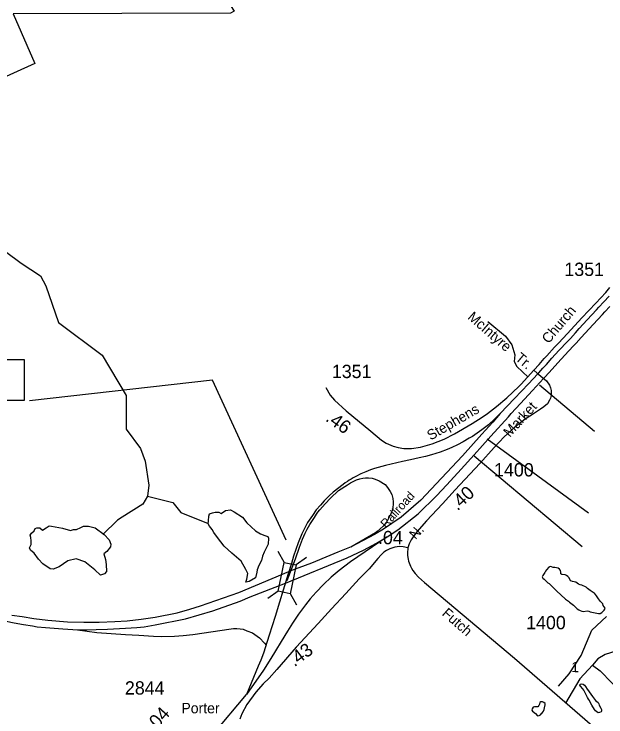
# Model space of a CAD drawing. Extents: x 2290055 to 2389491, y 66597 to 237875.
# Drawn here: x 2364071 to 2369623, y 203030 to 209626 of the extents above; entities that cross this region are included whole.
import ezdxf

# ---------------------------------------------------------------- set-up
doc = ezdxf.new("R2010")
doc.units = 0
for name, color, linetype in [('Exist Hydrographic Creek Single Shore', 7, 'Continuous'), ('Exist Hydrographic Pond Over 1500 Sq Ft', 7, 'Continuous'), ('Exist Hydrographic Pond Under 1500 Sq Ft', 7, 'Continuous'), ('Exist Railroad Mainline Label', 7, 'Continuous'), ('Exist Road Non-System Type 51', 7, 'Continuous'), ('Exist Road Non-System Type 51 Label', 7, 'Continuous'), ('Exist Road Primary US Attributed', 7, 'Continuous'), ('Exist Road Primary US Divided Attributed', 7, 'Continuous'), ('Exist Road Primary US Label', 7, 'Continuous'), ('Exist Road Primary US Ramp 1 Lane  Attributed', 7, 'Continuous'), ('Exist Road Primary US Structure Standard Bridge CELL', 7, 'Continuous'), ('Exist Road Primary US Structure Standard Bridge Number Label', 7, 'Continuous'), ('Exist Road Secondary Mileage Hundredths English Label', 7, 'Continuous'), ('Exist Road Secondary Type 51 Attributed', 7, 'Continuous'), ('Exist Road Secondary Type 51 Label', 7, 'Continuous'), ('Exist Road Secondary Type 51 Number Label', 7, 'Continuous'), ('Exist Survey Geodetic Marker Label', 7, 'Continuous')]:
    doc.layers.add(name, color=color, linetype=linetype)

msp = doc.modelspace()

# ---------------------------------------------------------------- linework, layer by layer
at = {"layer": 'Exist Hydrographic Creek Single Shore'}
for points in [[(2363853.5, 207496.3), (2364137.8, 207288.6), (2364318.2, 207168.3), (2364367.4, 207075.4), (2364487.6, 206731), (2364897.6, 206424.9), (2365121.7, 206047.8), (2365121.7, 205927.5), (2365121.7, 205730.7), (2365258.3, 205550.3), (2365302.1, 205430.1), (2365334.9, 205206), (2365323.9, 205102.1), (2365280.2, 205025.6), (2365083.4, 204905.3), (2365039.7, 204878), (2364903, 204741.4)], [(2365323.9, 205102.1), (2365559, 205042), (2365635.5, 204949.1), (2365892.4, 204845.2)], [(2369177, 203320), (2369277.2, 203434.7), (2369391.7, 203606.7), (2369492, 203843.1), (2369628, 203972.1)]]:
    msp.add_lwpolyline(points, dxfattribs=at)
at = {"layer": 'Exist Hydrographic Pond Over 1500 Sq Ft'}
for points in [[(2366014.7, 204940.2), (2366053, 204966.1), (2366100.8, 204974.3), (2366135, 204955.2), (2366214.2, 204903.3), (2366255.2, 204851.4), (2366334.5, 204776.2), (2366383.7, 204748.9), (2366424.7, 204733.8), (2366450.6, 204722.9), (2366458.8, 204707.9), (2366454.7, 204651.8), (2366417.8, 204576.7), (2366402.8, 204538.4), (2366391.9, 204497.4), (2366365.9, 204452.3), (2366350.9, 204411.3), (2366346.8, 204388.1), (2366335.8, 204336.2), (2366275.7, 204302), (2366244.3, 204295.2), (2366255.2, 204323.9), (2366263.4, 204375.8), (2366245.7, 204414.1), (2366200.6, 204493.3), (2366113.1, 204568.5), (2366042, 204631.3), (2365977.8, 204714.7), (2365945, 204759.8), (2365930, 204789.9), (2365902.7, 204819.9), (2365891.7, 204841.8), (2365894.5, 204869.1), (2365898.6, 204914.2), (2365905.4, 204936.1), (2365932.7, 204947), (2365958.7, 204951.1), (2365992.8, 204951.1)], [(2364283.3, 204804.9), (2364313.4, 204806.3), (2364336.6, 204783), (2364373.5, 204804.9), (2364399.5, 204824), (2364422.7, 204821.3), (2364523.8, 204802.2), (2364599, 204778.9), (2364629.1, 204789.9), (2364655, 204789.9), (2364697.4, 204809), (2364723.3, 204819.9), (2364768.4, 204821.3), (2364832.7, 204806.3), (2364914.7, 204740.7), (2364963.9, 204692.8), (2364978.9, 204651.8), (2364976.1, 204625.9), (2364942, 204583.5), (2364911.9, 204561.7), (2364929.7, 204508.4), (2364933.8, 204460.5), (2364937.9, 204396.3), (2364920.1, 204373.1), (2364881.9, 204362.1), (2364829.9, 204410), (2364734.3, 204485.1), (2364652.3, 204515.2), (2364574.4, 204496.1), (2364495.1, 204437.3), (2364439.1, 204415.4), (2364409, 204420.9), (2364340.7, 204466), (2364299.7, 204511.1), (2364259.4, 204567.8), (2364225.2, 204593.8), (2364217, 204618.4), (2364232.1, 204648.4), (2364232.1, 204682.6), (2364229.3, 204712.7), (2364221.1, 204735.9), (2364234.8, 204753.7), (2364258, 204776.9), (2364269, 204798.7)]]:
    msp.add_lwpolyline(points, close=True, dxfattribs=at)
at = {"layer": 'Exist Hydrographic Pond Under 1500 Sq Ft'}
for points in [[(2369554.7, 204000), (2369570, 204001.3), (2369584, 204009.3), (2369595.2, 204019.3), (2369606.5, 204030.7), (2369613.5, 204042.4), (2369614.7, 204052), (2369597, 204075.4), (2369594.5, 204090.6), (2369572.2, 204113.5), (2369552, 204138.3), (2369535.5, 204165.2), (2369526.2, 204178), (2369516, 204190.2), (2369502, 204197.9), (2369475.5, 204215.2), (2369449.5, 204235.3), (2369437.5, 204246.7), (2369424.5, 204254.9), (2369410.7, 204260.7), (2369396, 204265.6), (2369380.5, 204268.6), (2369367.2, 204275.9), (2369339.5, 204293.5), (2369309.2, 204301.8), (2369295, 204307.2), (2369284.5, 204319.6), (2369277, 204334.6), (2369267.2, 204348.5), (2369254.5, 204358.6), (2369239.5, 204364.4), (2369208, 204366.1), (2369198.5, 204374.1), (2369200, 204389.9), (2369197.5, 204403.4), (2369188, 204416.7), (2369175.7, 204425.6), (2369160.7, 204429.7), (2369144.5, 204432.2), (2369128.5, 204433), (2369113.7, 204438.3), (2369098.5, 204441.5), (2369087, 204436.1), (2369066.7, 204411.6), (2369057.5, 204398), (2369049.5, 204384.5), (2369030.5, 204358.2), (2369024.5, 204344.5), (2369031, 204332.7), (2369043, 204323.7), (2369078.5, 204290.1), (2369091, 204281), (2369103, 204270.6), (2369114.5, 204258.2), (2369138.5, 204234.9), (2369148.5, 204223.5), (2369160.5, 204214.2), (2369242.5, 204134.8), (2369270.5, 204117.4), (2369282.7, 204108.2), (2369318, 204077.8), (2369341.5, 204056.1), (2369353.7, 204046.1), (2369368.7, 204036.8), (2369382.5, 204029.6), (2369396.5, 204023.5), (2369413.5, 204021.1), (2369445.7, 204026), (2369462.5, 204022.5), (2369476.7, 204017.3), (2369508, 204008.8), (2369539.2, 204005.3), (2369554.7, 204000)], [(2369550.7, 203067.8), (2369538.5, 203076.8), (2369526.7, 203088.5), (2369516.2, 203100.8), (2369490.5, 203140.3), (2369476.5, 203169.5), (2369468, 203183), (2369460.7, 203197.5), (2369451.7, 203211.6), (2369414.5, 203281.7), (2369405.7, 203294.1), (2369385.5, 203318.3), (2369378.5, 203328.3), (2369381.5, 203337.5), (2369396.5, 203342), (2369408.5, 203337.8), (2369420.7, 203328.1), (2369431, 203315.5), (2369448, 203289.7), (2369451, 203287.1), (2369497.5, 203223.2), (2369515.5, 203197.6), (2369526.2, 203185.4), (2369549, 203164.3), (2369555, 203154.7), (2369560.7, 203140.7), (2369574.7, 203113), (2369580, 203098.8), (2369581.2, 203083.4), (2369577.7, 203077.4), (2369563.7, 203071.2), (2369550.7, 203067.8)], [(2368980.5, 203041.7), (2368996.7, 203042.3), (2369009.2, 203050.8), (2369016, 203059.2), (2369023, 203063.4), (2369027.7, 203073.3), (2369036, 203086), (2369043.5, 203099.4), (2369046.2, 203114.8), (2369053.5, 203144.6), (2369052.5, 203155.3), (2369041.7, 203166.2), (2369027, 203171.6), (2369011.5, 203172), (2369004.5, 203165.7), (2368998.7, 203150.9), (2368994.5, 203136.4), (2368984.2, 203124.5), (2368952.5, 203123.9), (2368939.7, 203120.7), (2368931, 203107.9), (2368927.2, 203093.9), (2368934.5, 203083.8), (2368961, 203064), (2368980.5, 203041.7)]]:
    msp.add_lwpolyline(points, dxfattribs=at)
at = {"layer": 'Exist Road Non-System Type 51'}
for p, q in [((2368999.9, 206146.1), (2369515.8, 205711.2)), ((2368509.9, 205638.5), (2369460.3, 204946.7)), ((2368386.1, 205481.5), (2369398.8, 204630.3))]:
    msp.add_line(p, q, dxfattribs=at)
for points in [[(2361630.9, 212298), (2362707.5, 213507), (2362731.4, 213501), (2362749.3, 213477.1), (2362928.7, 212752.9), (2363843.8, 211538), (2364603.4, 212040.7), (2366136.8, 209652.7), (2366100.9, 209634.8), (2364061.5, 209628.8), (2364264.8, 209162), (2362964.6, 208574.2), (2362903, 210792.6)], [(2368515.5, 206741.1), (2368682, 206604.4), (2368741.8, 206523.2), (2368767.4, 206429.2), (2368763.1, 206365.2), (2368788.7, 206318.2), (2368895, 206218)], [(2369714.6, 203647), (2369616, 203616.2), (2369548.2, 203576.1), (2369495.9, 203517.5), (2369378.8, 203388), (2369243.3, 203159.9)], [(2369495.9, 203517.5), (2369569.8, 203462), (2369788.5, 203237), (2369871.7, 203320.2), (2369902.5, 203406.5)]]:
    msp.add_lwpolyline(points, dxfattribs=at)
at = {"layer": 'Exist Road Primary US Attributed'}
msp.add_line((2365693.6, 202580.9), (2366252.7, 203241.2), dxfattribs=at)
at = {"layer": 'Exist Road Primary US Divided Attributed'}
for points in [[(2368983.6, 206249.7), (2368993.7, 206260.7), (2369031, 206303.1), (2369064, 206337.5), (2369116.3, 206395.3), (2369182.8, 206468.6), (2369261.4, 206553.2), (2369289.8, 206581.2), (2369336.6, 206633.4), (2369373.2, 206675.2), (2369447.3, 206756.9), (2369534.4, 206850), (2369557.8, 206875.2), (2369604.4, 206925.4), (2369654.3, 206979.6)], [(2369038.9, 206206.2), (2369049, 206217.2), (2369086.4, 206259.6), (2369119.4, 206294), (2369171.6, 206351.8), (2369238.1, 206425.1), (2369316.7, 206509.7), (2369345.1, 206537.6), (2369391.9, 206589.9), (2369428.6, 206631.7), (2369502.6, 206713.4), (2369589.7, 206806.5), (2369613.1, 206831.7), (2369659.7, 206881.9)], [(2368983.6, 206249.7), (2368895.3, 206155.1), (2368765.3, 206018), (2368631.5, 205878.2), (2368562.4, 205797.1), (2368457.8, 205683.9), (2368278, 205481.5), (2368080.2, 205271.4), (2367886, 205065.6), (2367703.4, 204905.8), (2367536.5, 204793.5), (2367453.1, 204742.3), (2367233.7, 204625.5), (2367109.4, 204576), (2367033.3, 204544.9), (2366859.7, 204474.7), (2366647.8, 204395.3)], [(2367571.6, 204721.7), (2367672.3, 204785.5), (2367860.3, 204935.7), (2368033, 205104.2), (2368129.7, 205207.9), (2368266.6, 205356.6), (2368386.2, 205490.7), (2368543.1, 205665.6), (2368708.3, 205846.6), (2368734.6, 205876.2), (2368822.6, 205970), (2368935.5, 206093.3), (2369038.9, 206206.2)], [(2366616.1, 204284.6), (2367196.4, 204524.7), (2367350.3, 204595.7), (2367471.9, 204661.2), (2367540.2, 204701.8), (2367571.6, 204721.7)], [(2364050.5, 203984.5), (2364147.4, 203971.8), (2364255.6, 203955), (2364387, 203937.8), (2364571.1, 203923.7), (2364725.4, 203918.4), (2364870.4, 203919.1), (2365015, 203925.6), (2365132.2, 203931.1), (2365262.2, 203948.5), (2365394.9, 203966.8), (2365599.7, 204008), (2365718.4, 204041.7), (2365820, 204072.8), (2366177.9, 204198.4), (2366647.8, 204395.3)], [(2363901.8, 203947.7), (2364072.8, 203913), (2364159, 203898.4), (2364242.3, 203883.8), (2364288.6, 203877), (2364366, 203868.9), (2364528.3, 203855.6), (2364669.7, 203847), (2364749.4, 203848.3), (2364839.6, 203849.6), (2364947.6, 203853.9), (2365115.1, 203864.2), (2365223.1, 203870.8), (2365291.3, 203877.3), (2365396, 203894.8), (2365679.3, 203952.2), (2365935.5, 204027.1), (2366190.8, 204118), (2366284.9, 204157.4), (2366616.1, 204284.6)]]:
    msp.add_lwpolyline(points, dxfattribs=at)
at = {"layer": 'Exist Road Primary US Ramp 1 Lane  Attributed'}
for points in [[(2368630.6, 205877.2), (2368577.5, 205824.3), (2368521, 205772.3), (2368460.1, 205723.8), (2368371.9, 205662.7), (2368340.9, 205644.9), (2368285.2, 205611.8), (2368230.9, 205583.2), (2368178.9, 205559), (2368133.7, 205540.1), (2368069.2, 205515.8), (2367987.9, 205490.6), (2367929.8, 205474.9), (2367871.4, 205461.1), (2367789.7, 205442.7), (2367714.7, 205426.5), (2367555.1, 205390.7), (2367453.1, 205361.7), (2367415.2, 205349.2), (2367370.1, 205330.7), (2367323.7, 205310.1), (2367275.5, 205285.9), (2367252.1, 205272.6), (2367233.6, 205262.1), (2367215.8, 205251.6), (2367198.5, 205240.7), (2367177.9, 205227), (2367157.7, 205212.9), (2367063.9, 205138.8), (2367026.4, 205105.3), (2366980.6, 205059.1), (2366944.3, 205018.7), (2366905.9, 204972.3), (2366868.9, 204921.3), (2366825, 204853.9), (2366769.8, 204749.7), (2366735.1, 204664.1), (2366693.2, 204538.1), (2366672.6, 204469.9), (2366643.2, 204374.5), (2366594.4, 204218.5), (2366561.4, 204107.3), (2366519.1, 203972.3), (2366464.3, 203798.3), (2366409.7, 203627.6), (2366385.7, 203561.6), (2366361.9, 203505.2), (2366252.7, 203241.2)], [(2366631.7, 204309.9), (2366712.5, 204512.4), (2366749.7, 204622.9), (2366777, 204697.5), (2366801.3, 204753.3), (2366819.3, 204791.1), (2366844.3, 204836.7), (2366888, 204903.1), (2366907.2, 204932.8), (2366921.9, 204952.4), (2366939.3, 204973.8), (2366989.9, 205031), (2367040.6, 205084.2), (2367115.7, 205154.1), (2367199.9, 205209.3), (2367226.8, 205225.5), (2367258.3, 205243.5), (2367283, 205254.8), (2367315.4, 205265.9), (2367343.2, 205270.4), (2367367.7, 205272.6), (2367396.5, 205272.9), (2367431.1, 205269.6), (2367448.8, 205265.2), (2367473.2, 205256.4), (2367496.5, 205245.4), (2367552.7, 205210), (2367574.3, 205183.4), (2367597.5, 205145.8), (2367614, 205117.1), (2367624.1, 205079.8), (2367627.1, 205049.7), (2367626.5, 205032), (2367622.5, 204989.2), (2367617.3, 204967.1), (2367606.6, 204937.5), (2367591.1, 204904.4), (2367567.5, 204861.6), (2367532.8, 204818.9), (2367477.9, 204770.8), (2367461.4, 204756.8), (2367230.2, 204624.1)], [(2367571.1, 204721.7), (2367228, 204484.4), (2367119.2, 204404.2), (2367045.5, 204343.2), (2366972.6, 204273.3), (2366903.8, 204202), (2366848.8, 204138.9), (2366805.5, 204082.9), (2366739.4, 203994.6), (2366682.5, 203909.3), (2366636.5, 203834.7), (2366576.5, 203739), (2366523.3, 203651.6), (2366478.8, 203577.7), (2366411.2, 203469.3), (2366252.7, 203241.2)], [(2364665.9, 203847), (2364848.6, 203823.5), (2365117.6, 203804.1), (2365240.8, 203797.1), (2365379.2, 203787.8), (2365457.7, 203786.2), (2365575.5, 203787.7), (2365655.6, 203794.7), (2365746.6, 203804.1), (2365937.5, 203832.8), (2366084.5, 203854.5), (2366130.3, 203858.9), (2366160.6, 203859.3), (2366191.8, 203856.5), (2366219.7, 203852.5), (2366255.5, 203839.8), (2366306.9, 203819.1), (2366374.7, 203772.4), (2366420.1, 203722.5), (2366434.5, 203705.1)]]:
    msp.add_lwpolyline(points, dxfattribs=at)
at = {"layer": 'Exist Road Primary US Structure Standard Bridge CELL'}
for p, q in [((2366545.7, 204584.6), (2366605.3, 204480.8)), ((2366815.4, 204526.8), (2366718.5, 204456.6)), ((2366549.5, 204210.8), (2366452.6, 204140.6)), ((2366660.2, 204187.1), (2366719.8, 204083.3))]:
    msp.add_line(p, q, dxfattribs=at)
msp.add_lwpolyline([(2366718.5, 204456.6), (2366660.7, 204187), (2366547.5, 204211.3), (2366605.3, 204480.8)], close=True, dxfattribs=at)
at = {"layer": 'Exist Road Primary US Structure Standard Bridge Number Label'}
msp.add_lwpolyline([(2363236.5, 206385.1), (2364165.5, 206385.1), (2364165.5, 206001), (2363236.5, 206001)], close=True, dxfattribs=at)
msp.add_lwpolyline([(2366624.9, 204689.4), (2365933.4, 206189.9), (2364215.8, 205995)], dxfattribs=at)
at = {"layer": 'Exist Road Secondary Type 51 Attributed'}
for p, q in [((2368978.5, 206256.3), (2368946.5, 206284.2)), ((2368978.7, 206256.1), (2369046.6, 206199.4))]:
    msp.add_line(p, q, dxfattribs=at)
for points in [[(2368946.5, 206284.2), (2368996.4, 206338.1), (2369045.1, 206392.5), (2369067.5, 206418.9), (2369141.4, 206499.3), (2369178.3, 206536.1), (2369263.4, 206629.5), (2369396.2, 206774.3), (2369461.8, 206843.9), (2369528.6, 206913.5), (2369620.6, 207014.3), (2369660.9, 207058.5)], [(2366996, 206120.7), (2367034.8, 206048.9), (2367077.5, 206004.2), (2367185.3, 205903.6), (2367416.8, 205711.4), (2367518.8, 205626.8), (2367561.5, 205600.3), (2367626.2, 205571.8), (2367672.8, 205557.6), (2367725.9, 205550.2), (2367761.7, 205548), (2367797.9, 205549.9), (2367883.2, 205563.2), (2367993.8, 205593.2), (2368106.5, 205638), (2368201, 205686.8), (2368369.4, 205785.1), (2368462.2, 205844.4), (2368512.3, 205878.1), (2368597.1, 205942.8), (2368694.1, 206024.2), (2368807.4, 206130.8), (2368826.6, 206151.6), (2368946.5, 206284.2)], [(2369046.4, 206199.6), (2369064.3, 206184.6), (2369093.8, 206144.5), (2369103.9, 206117.7), (2369109.5, 206092.8), (2369110.4, 206066.7), (2369109, 206046), (2369103, 206022.9), (2369095.2, 206002.6), (2369073.5, 205968.9), (2369042.1, 205939.9), (2369009.5, 205917.9), (2368980.5, 205898.5), (2368945, 205874.6), (2368865.7, 205825.2), (2368767.2, 205749.8), (2368669.2, 205660.1), (2368575.6, 205559.5), (2368438.8, 205409.8), (2368209.8, 205161.6), (2368089.1, 205030.7), (2367940.7, 204870.9), (2367850.4, 204768.5), (2367815.4, 204721.2), (2367795, 204693.7), (2367787.4, 204674.8), (2367776.3, 204655.5), (2367765.9, 204616.4)], [(2367765.9, 204616.4), (2367720.9, 204625.2), (2367685.6, 204629.4), (2367643.2, 204624.2), (2367596, 204609.2), (2367564.4, 204593.6), (2367540.8, 204575), (2367516, 204552.7), (2367483.1, 204518), (2367400.6, 204418.8), (2367308.3, 204324.9), (2367182.8, 204190.1), (2367049.3, 204044.3), (2366922.1, 203905.6), (2366717, 203684.1), (2366536.7, 203476.8), (2366463.6, 203393.2), (2366407.8, 203340), (2366339.3, 203263.6), (2366254.4, 203147.5), (2366206.7, 203060.2), (2366189.1, 203009)], [(2367765.9, 204616.4), (2367763.8, 204600.9), (2367761.7, 204583.5), (2367762.2, 204547.2), (2367764.2, 204526.6), (2367766.7, 204510.7), (2367771.4, 204492.1), (2367782.5, 204460.9), (2367789.2, 204444), (2367798.3, 204427.4), (2367812.4, 204404.9), (2367834.5, 204375.7), (2367864.5, 204343.3), (2367920.2, 204292), (2368764.9, 203583.2), (2370370.3, 202190.6)]]:
    msp.add_lwpolyline(points, dxfattribs=at)

# ---------------------------------------------------------------- texts
at = {"layer": 'Exist Railroad Mainline Label'}
msp.add_text('Railroad', height=82.02, rotation=47.69527, dxfattribs=at).set_placement((2367560.2, 204797.1))
at = {"layer": 'Exist Road Non-System Type 51 Label'}
for s, rotation, p in [('McIntyre', 319.00948, (2368318.4, 206770.8)), ('Tr.', 319.99845, (2368764.7, 206385.1)), ('1', 359.8421, (2369298.3, 203450.5))]:
    msp.add_text(s, height=95, rotation=rotation, dxfattribs=at).set_placement(p)
at = {"layer": 'Exist Road Primary US Label'}
for s, rotation, p in [('Market', 47.52919, (2368720.6, 205649.3)), ('N.', 47.37066, (2367838, 204689.5))]:
    msp.add_text(s, height=95, rotation=rotation, dxfattribs=at).set_placement(p)
at = {"layer": 'Exist Road Secondary Mileage Hundredths English Label'}
for s, rotation, p in [('.46', 324.27686, (2366984.8, 205814.2)), ('.40', 43.06163, (2368230.5, 204959)), ('.04', 358.89887, (2367483.9, 204652.7)), ('.43', 36.57175, (2366701, 203495.5)), ('.04', 48.30583, (2365386.6, 202881.6))]:
    msp.add_text(s, height=125, rotation=rotation, dxfattribs=at).set_placement(p)
at = {"layer": 'Exist Road Secondary Type 51 Label'}
for s, rotation, p in [('Church', 49.7612, (2369084.7, 206526.7)), ('Stephens', 29.96645, (2367978.9, 205622.8)), ('Futch', 318.77222, (2368078.1, 203990.7))]:
    msp.add_text(s, height=95, rotation=rotation, dxfattribs=at).set_placement(p)
at = {"layer": 'Exist Road Secondary Type 51 Number Label'}
for s, p in [('1351', (2369233.2, 207168.2)), ('1351', (2367052, 206209.9)), ('1400', (2368573.6, 205286.8)), ('1400', (2368874.5, 203853.2)), ('2844', (2365110.7, 203239.8))]:
    msp.add_text(s, height=125, dxfattribs=at).set_placement(p)
at = {"layer": 'Exist Survey Geodetic Marker Label'}
msp.add_text('Porter', height=98.42, dxfattribs=at).set_placement((2365640.5, 203064))

doc.saveas('drawing.dxf')
